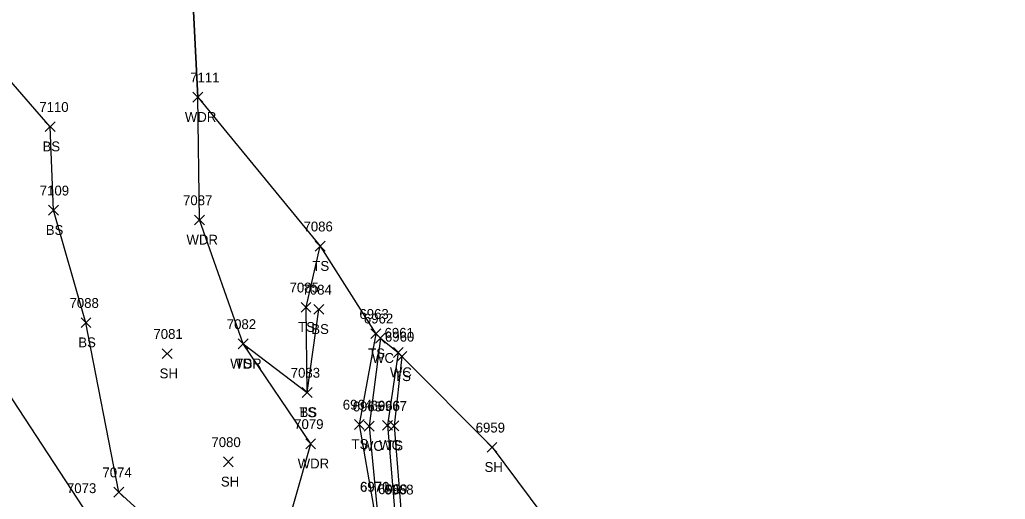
# Model space of a CAD drawing. Extents: x 1439173 to 1457902, y 641926 to 659889.
# Drawn here: x 1448822.7 to 1449022.8, y 643946.2 to 644043.5 of the extents above; entities that cross this region are included whole.
import ezdxf

# ---------------------------------------------------------------- set-up
doc = ezdxf.new("R2010")
doc.units = 0
for name, color, linetype in [('L_A', 7, 'Continuous'), ('L_I', 7, 'Continuous'), ('L_TIC', 7, 'Continuous'), ('LAWA', 7, 'Continuous'), ('LAWE', 7, 'Continuous'), ('LELB', 7, 'Continuous'), ('LSOGP', 7, 'Continuous')]:
    doc.layers.add(name, color=color, linetype=linetype)

msp = doc.modelspace()

# ---------------------------------------------------------------- linework, layer by layer
at = {"layer": 'L_TIC'}
for points in [[(1448857.88, 644026.76), (1448859.88, 644028.76)], [(1448859.88, 644026.76), (1448857.88, 644028.76)], [(1448827.91, 644020.78), (1448829.91, 644022.78)], [(1448829.91, 644020.78), (1448827.91, 644022.78)], [(1448828.58, 644003.82), (1448830.58, 644005.82)], [(1448830.58, 644003.82), (1448828.58, 644005.82)], [(1448858.21, 644001.85), (1448860.21, 644003.85)], [(1448860.21, 644001.85), (1448858.21, 644003.85)], [(1448882.72, 643996.52), (1448884.72, 643998.52)], [(1448884.72, 643996.52), (1448882.72, 643998.52)], [(1448879.84, 643984.13), (1448881.84, 643986.13)], [(1448881.84, 643984.13), (1448879.84, 643986.13)], [(1448882.46, 643983.7), (1448884.46, 643985.7)], [(1448884.46, 643983.7), (1448882.46, 643985.7)], [(1448835.17, 643981), (1448837.17, 643983)], [(1448837.17, 643981), (1448835.17, 643983)], [(1448894.03, 643978.77), (1448896.03, 643980.77)], [(1448896.03, 643978.77), (1448894.03, 643980.77)], [(1448867.1, 643976.7), (1448869.1, 643978.7)], [(1448869.1, 643976.7), (1448867.1, 643978.7)], [(1448867.1, 643976.7), (1448869.1, 643978.7)], [(1448869.1, 643976.7), (1448867.1, 643978.7)], [(1448894.93, 643977.84), (1448896.93, 643979.84)], [(1448896.93, 643977.84), (1448894.93, 643979.84)], [(1448851.64, 643974.71), (1448853.64, 643976.71)], [(1448853.64, 643974.71), (1448851.64, 643976.71)], [(1448898.57, 643974.94), (1448900.57, 643976.94)], [(1448900.57, 643974.94), (1448898.57, 643976.94)], [(1448899.3, 643974.15), (1448901.3, 643976.15)], [(1448901.3, 643974.15), (1448899.3, 643976.15)], [(1448880.08, 643966.83), (1448882.08, 643968.83)], [(1448882.08, 643966.83), (1448880.08, 643968.83)], [(1448880.08, 643966.83), (1448882.08, 643968.83)], [(1448882.08, 643966.83), (1448880.08, 643968.83)], [(1448890.66, 643960.35), (1448892.66, 643962.35)], [(1448892.66, 643960.35), (1448890.66, 643962.35)], [(1448892.67, 643959.99), (1448894.67, 643961.99)], [(1448894.67, 643959.99), (1448892.67, 643961.99)], [(1448896.37, 643960.17), (1448898.37, 643962.17)], [(1448898.37, 643960.17), (1448896.37, 643962.17)], [(1448897.71, 643960.08), (1448899.71, 643962.08)], [(1448899.71, 643960.08), (1448897.71, 643962.08)], [(1448880.79, 643956.41), (1448882.79, 643958.41)], [(1448882.79, 643956.41), (1448880.79, 643958.41)], [(1448917.6, 643955.71), (1448919.6, 643957.71)], [(1448919.6, 643955.71), (1448917.6, 643957.71)], [(1448864.07, 643952.75), (1448866.07, 643954.75)], [(1448866.07, 643952.75), (1448864.07, 643954.75)], [(1448841.85, 643946.61), (1448843.85, 643948.61)], [(1448843.85, 643946.61), (1448841.85, 643948.61)]]:
    msp.add_lwpolyline(points, dxfattribs=at)
at = {"layer": 'LAWA'}
msp.add_lwpolyline([(1448935.19, 643849.95), (1448930.89, 643850.56), (1448912.47, 643865.31), (1448901.69, 643872.66), (1448893.6, 643872.01), (1448887.66, 643878.9), (1448880.15, 643880.34), (1448877.43, 643885.56), (1448873.12, 643888.69), (1448872.18, 643891.06), (1448868.85, 643895.5), (1448865.46, 643900.53), (1448866.99, 643904.37), (1448875.78, 643920.4), (1448875.62, 643935.58), (1448881.79, 643957.41), (1448868.1, 643977.7), (1448859.21, 644002.85), (1448858.88, 644027.76), (1448856.91, 644066.77)], dxfattribs=at)
at = {"layer": 'LAWE'}
for points in [[(1448895.93, 643978.84), (1448893.67, 643960.99), (1448895.23, 643944.67), (1448891.85, 643936.68), (1448882.1, 643935.96), (1448877.85, 643930.53), (1448882.2, 643921.61), (1448898.42, 643906.73), (1448897.78, 643894.91), (1448893.14, 643894.32), (1448874.87, 643899.68), (1448868.85, 643895.5), (1448860.57, 643885.55), (1448863.18, 643876.22), (1448864.95, 643854.69), (1448862.83, 643842.39)], [(1448899.57, 643975.94), (1448897.37, 643961.17), (1448898.83, 643944.2), (1448894.56, 643933.95), (1448891, 643919.7), (1448904.34, 643908.79), (1448907.14, 643904.06), (1448898.69, 643891.14), (1448885.78, 643889.06), (1448880.08, 643889.15), (1448872.18, 643891.06), (1448864.14, 643883.93), (1448868.61, 643875.51), (1448867.66, 643854.09), (1448866.74, 643846.28), (1448867, 643839.97), (1448873.31, 643828.83), (1448871.35, 643828), (1448871.4, 643829.12), (1448865.12, 643829.65), (1448862.98, 643832.52), (1448866.15, 643838.13), (1448865.28, 643838.74), (1448862.83, 643842.39)]]:
    msp.add_lwpolyline(points, dxfattribs=at)
at = {"layer": 'LELB'}
for points in [[(1448835.67, 643920.01), (1448846.98, 643917.85), (1448846.44, 643925.34), (1448835.66, 643944.41), (1448816.56, 643973.56), (1448814.57, 643993.49), (1448811.82, 644020.3), (1448797.59, 644030.96), (1448785.95, 644053.76), (1448769.82, 644086.67), (1448752.07, 644086.67), (1448737.26, 644085.66), (1448728.16, 644089.82), (1448725.72, 644098.09), (1448722.86, 644102.83)], [(1448834.53, 643904.16), (1448850.07, 643906.3), (1448861.08, 643922.75), (1448855.29, 643936.23), (1448842.85, 643947.61), (1448836.17, 643982), (1448829.58, 644004.82), (1448828.91, 644021.78), (1448812.5, 644040.65), (1448802.34, 644060.44), (1448797.52, 644079.31), (1448788.64, 644092.52), (1448771.83, 644100.84)], [(1448868.1, 643977.7), (1448881.08, 643967.83), (1448880.84, 643985.13), (1448883.72, 643997.52)], [(1448881.08, 643967.83), (1448883.46, 643984.7)], [(1448895.03, 643979.77), (1448891.66, 643961.35), (1448894.52, 643944.7), (1448890.23, 643938.15), (1448881.59, 643937.44), (1448876.91, 643930.86), (1448881.17, 643920.91), (1448897.8, 643906.09), (1448895.52, 643895.44), (1448894.69, 643895.7), (1448872.06, 643902.28), (1448865.46, 643900.53), (1448859.52, 643886.02), (1448861.74, 643875.38), (1448864.24, 643854.53), (1448861.66, 643841.9)], [(1448900.3, 643975.15), (1448898.71, 643961.08), (1448900.07, 643944.13), (1448895.3, 643933.42), (1448893.58, 643920.21), (1448906.28, 643910.07), (1448909.21, 643905), (1448899.39, 643889.99), (1448886.92, 643886.87), (1448880.15, 643880.34)]]:
    msp.add_lwpolyline(points, dxfattribs=at)
at = {"layer": 'LSOGP'}
msp.add_lwpolyline([(1448856.91, 644066.77), (1448858.88, 644027.77), (1448883.72, 643997.52), (1448895.03, 643979.77), (1448895.93, 643978.85), (1448899.57, 643975.95), (1448900.3, 643975.15), (1448918.59, 643956.71), (1448934.05, 643936.05), (1448954.32, 643904.59), (1448963.08, 643889.95), (1448970.66, 643866.94), (1449002.65, 643850.17), (1449002.59, 643847.4), (1449002.79, 643844.89), (1449002.89, 643843.22), (1449015.32, 643815.9), (1449022.77, 643798.58)], dxfattribs=at)

# ---------------------------------------------------------------- texts
at = {"layer": 'L_A'}
for s, p in [('WDR', (1448856.25, 644022.76)), ('BS', (1448827.36, 644016.78)), ('BS', (1448828.02, 643999.82)), ('WDR', (1448856.58, 643997.85)), ('TS', (1448882.13, 643992.52)), ('TS', (1448879.25, 643980.13)), ('BS', (1448881.91, 643979.7)), ('BS', (1448834.62, 643977)), ('TS', (1448893.44, 643974.77)), ('WDR', (1448865.46, 643972.7)), ('TS', (1448866.51, 643972.7)), ('WC', (1448894.24, 643973.84)), ('SH', (1448851.13, 643970.71)), ('WC', (1448897.87, 643970.94)), ('TS', (1448898.71, 643970.15)), ('TS', (1448879.49, 643962.83)), ('BS', (1448879.52, 643962.83)), ('TS', (1448890.07, 643956.35)), ('WC', (1448891.98, 643955.99)), ('WC', (1448895.68, 643956.17)), ('TS', (1448897.12, 643956.08)), ('WDR', (1448879.15, 643952.41)), ('SH', (1448917.08, 643951.71)), ('SH', (1448863.56, 643948.75))]:
    msp.add_text(s, height=2, dxfattribs=at).set_placement(p)
at = {"layer": 'L_I'}
for s, p in [('7111', (1448857.33, 644030.76)), ('7110', (1448826.7, 644024.78)), ('7109', (1448826.8, 644007.82)), ('7087', (1448855.88, 644005.85)), ('7086', (1448880.33, 644000.52)), ('7085', (1448877.5, 643988.13)), ('7084', (1448880.13, 643987.7)), ('7088', (1448832.84, 643985)), ('6963', (1448891.68, 643982.77)), ('7082', (1448864.76, 643980.7)), ('7082', (1448864.76, 643980.7)), ('6962', (1448892.58, 643981.84)), ('7081', (1448849.87, 643978.71)), ('6961', (1448896.78, 643978.94)), ('6960', (1448896.86, 643978.15)), ('7083', (1448877.74, 643970.83)), ('7083', (1448877.74, 643970.83)), ('6964', (1448888.3, 643964.35)), ('6965', (1448890.32, 643963.99)), ('6966', (1448893.96, 643964.17)), ('6967', (1448895.36, 643964.08)), ('7079', (1448878.44, 643960.41)), ('6959', (1448915.28, 643959.71)), ('7080', (1448861.64, 643956.75)), ('7074', (1448839.52, 643950.61)), ('7073', (1448832.32, 643947.41)), ('6971', (1448891.78, 643947.7)), ('6970', (1448891.83, 643947.67)), ('6969', (1448895.47, 643947.2)), ('6968', (1448896.72, 643947.13))]:
    msp.add_text(s, height=2, dxfattribs=at).set_placement(p)

doc.saveas('drawing.dxf')
